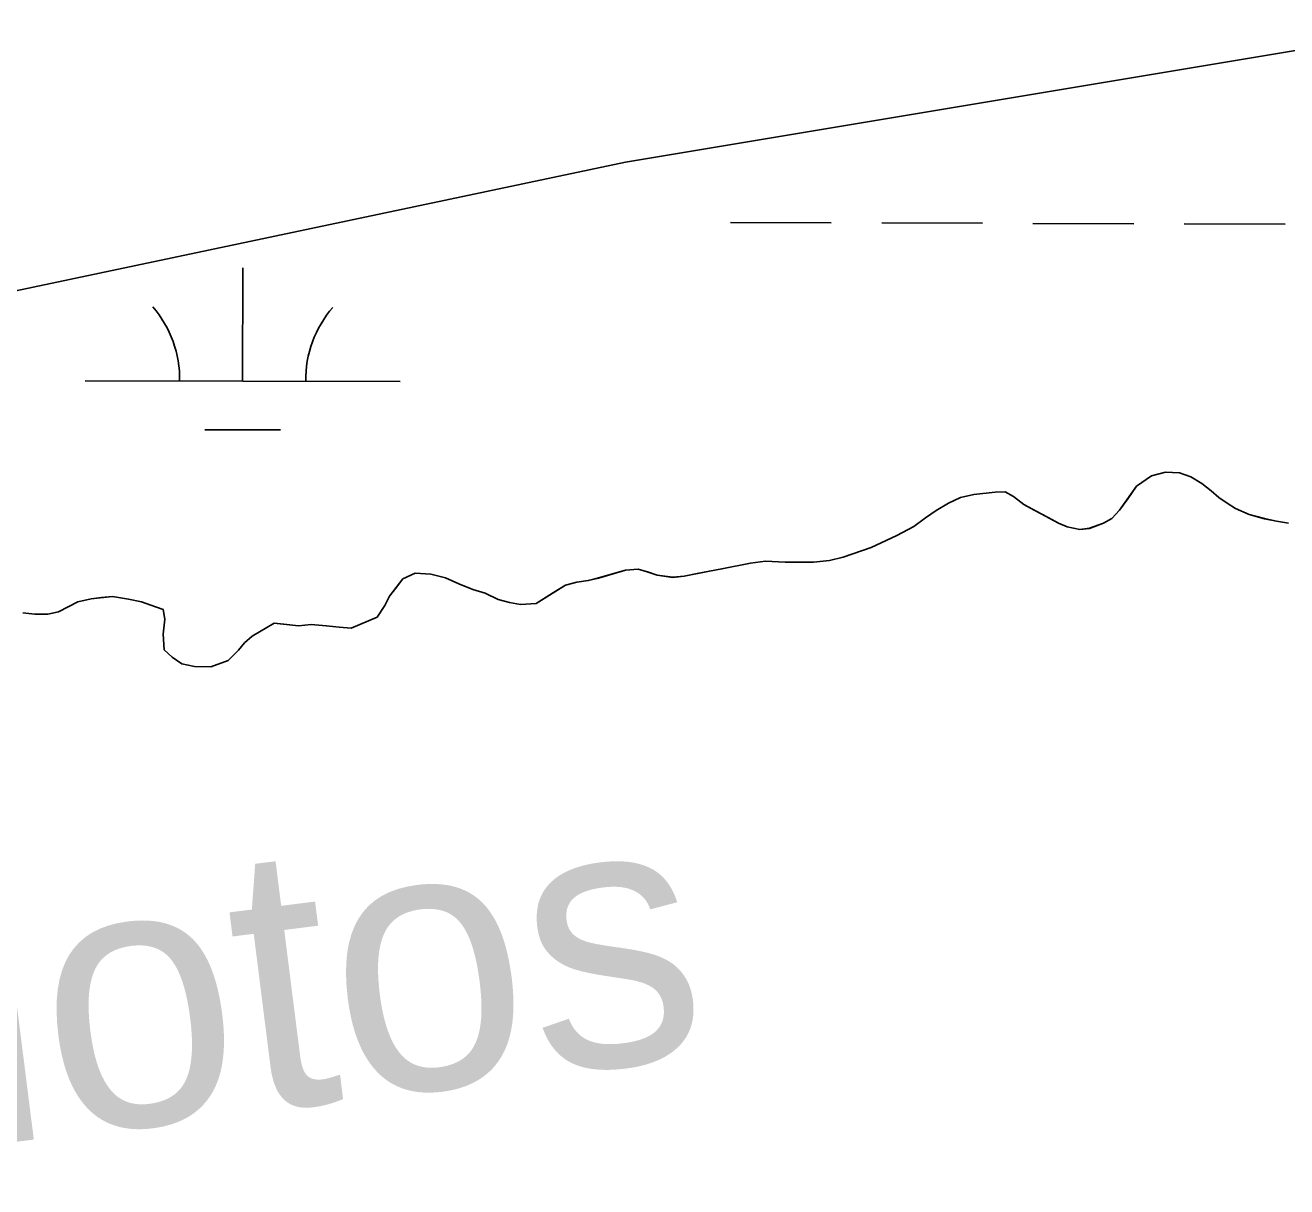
# Model space of a CAD drawing. Extents: x 3161514 to 3199414, y 831166 to 856601.
# Drawn here: x 3189956.4 to 3190356.7, y 852499.2 to 852867.6 of the extents above; entities that cross this region are included whole.
import ezdxf

# ---------------------------------------------------------------- set-up
doc = ezdxf.new("R2010")
doc.units = 0
for name, color, linetype in [('V-RIVR-IDEN', 7, 'Continuous'), ('V-SITE-VEGE', 7, 'Continuous'), ('V-TOPO-SHOR', 7, 'Continuous'), ('V-WETL-SWMP', 7, 'Continuous')]:
    doc.layers.add(name, color=color, linetype=linetype)

msp = doc.modelspace()

# ---------------------------------------------------------------- linework, layer by layer
at = {"layer": 'V-SITE-VEGE'}
for p, q in [((3190309.02, 852721.38), (3190313.78, 852724.68)), ((3190313.78, 852724.68), (3190318.21, 852725.84)), ((3190318.21, 852725.84), (3190322.65, 852725.68)), ((3190322.65, 852725.68), (3190326.27, 852724.38)), ((3190306.23, 852717.43), (3190309.02, 852721.38)), ((3190326.27, 852724.38), (3190329.72, 852722.25)), ((3190329.72, 852722.25), (3190332.68, 852719.95)), ((3190249.38, 852716.01), (3190253.16, 852717.82)), ((3190253.16, 852717.82), (3190257.43, 852718.82)), ((3190257.43, 852718.82), (3190264.16, 852719.49)), ((3190264.16, 852719.49), (3190267.29, 852719.66)), ((3190267.29, 852719.66), (3190269.92, 852718.18)), ((3190269.92, 852718.18), (3190273.21, 852715.56)), ((3190303.61, 852713.81), (3190306.23, 852717.43)), ((3190332.68, 852719.95), (3190335.15, 852717.82)), ((3190335.15, 852717.82), (3190337.78, 852716.02)), ((3190242, 852711.39), (3190245.45, 852713.7)), ((3190245.45, 852713.7), (3190249.38, 852716.01)), ((3190273.21, 852715.56), (3190276.5, 852713.76)), ((3190276.5, 852713.76), (3190280.94, 852711.47)), ((3190301.15, 852711.18), (3190303.61, 852713.81)), ((3190337.78, 852716.02), (3190340.41, 852714.38)), ((3190340.41, 852714.38), (3190344.69, 852712.42)), ((3190238.39, 852708.59), (3190242, 852711.39)), ((3190280.94, 852711.47), (3190284.23, 852709.67)), ((3190284.23, 852709.67), (3190287.02, 852708.52)), ((3190294.09, 852708.04), (3190298.52, 852709.7)), ((3190298.52, 852709.7), (3190301.15, 852711.18)), ((3190344.69, 852712.42), (3190349.62, 852711.11)), ((3190349.62, 852711.11), (3190353.41, 852710.3)), ((3190353.41, 852710.3), (3190357.18, 852709.65)), ((3190229.52, 852704.14), (3190232.97, 852705.79)), ((3190232.97, 852705.79), (3190238.39, 852708.59)), ((3190287.02, 852708.52), (3190290.97, 852707.71)), ((3190290.97, 852707.71), (3190294.09, 852708.04)), ((3190219.02, 852700.01), (3190224.76, 852701.99)), ((3190224.76, 852701.99), (3190229.52, 852704.14)), ((3190177.46, 852695.16), (3190186.49, 852696.99)), ((3190186.49, 852696.99), (3190191.25, 852697.66)), ((3190191.25, 852697.66), (3190197.5, 852697.34)), ((3190197.5, 852697.34), (3190201.93, 852697.35)), ((3190201.93, 852697.35), (3190206.54, 852697.36)), ((3190206.54, 852697.36), (3190211.63, 852697.86)), ((3190211.63, 852697.86), (3190215.89, 852698.85)), ((3190215.89, 852698.85), (3190219.02, 852700.01)), ((3190076.25, 852692), (3190080.19, 852693.82)), ((3190080.19, 852693.82), (3190085.12, 852693.5)), ((3190085.12, 852693.5), (3190089.72, 852692.36)), ((3190138.35, 852692.29), (3190142.95, 852693.62)), ((3190142.95, 852693.62), (3190146.9, 852694.77)), ((3190146.9, 852694.77), (3190150.84, 852695.11)), ((3190150.84, 852695.11), (3190153.8, 852694.29)), ((3190153.8, 852694.29), (3190156.92, 852693.15)), ((3190156.92, 852693.15), (3190161.85, 852692.5)), ((3190161.85, 852692.5), (3190165.46, 852692.84)), ((3190165.46, 852692.84), (3190169.57, 852693.67)), ((3190169.57, 852693.67), (3190173.51, 852694.5)), ((3190173.51, 852694.5), (3190177.46, 852695.16)), ((3190071.98, 852686.58), (3190074.28, 852689.54)), ((3190074.28, 852689.54), (3190076.25, 852692)), ((3190089.72, 852692.36), (3190094, 852690.4)), ((3190094, 852690.4), (3190098.44, 852688.6)), ((3190124.07, 852687.66), (3190127.84, 852689.97)), ((3190127.84, 852689.97), (3190131.46, 852690.96)), ((3190131.46, 852690.96), (3190135.07, 852691.46)), ((3190135.07, 852691.46), (3190138.35, 852692.29)), ((3189967, 852681.6), (3189973.07, 852684.74)), ((3189973.07, 852684.74), (3189977.34, 852685.73)), ((3189977.34, 852685.73), (3189980.63, 852686.06)), ((3189980.63, 852686.06), (3189984.08, 852686.4)), ((3189984.08, 852686.4), (3189989.17, 852685.59)), ((3189989.17, 852685.59), (3189993.28, 852684.78)), ((3189993.28, 852684.78), (3189996.24, 852683.63)), ((3190070.51, 852683.61), (3190071.98, 852686.58)), ((3190098.44, 852688.6), (3190102.38, 852687.46)), ((3190102.38, 852687.46), (3190106.49, 852685.49)), ((3190106.49, 852685.49), (3190110.11, 852684.51)), ((3190118.49, 852684.2), (3190124.07, 852687.66)), ((3189955.66, 852681.25), (3189959.44, 852680.77)), ((3189959.44, 852680.77), (3189963.55, 852680.77)), ((3189963.55, 852680.77), (3189967, 852681.6)), ((3189996.24, 852683.63), (3190000.19, 852682.33)), ((3190000.19, 852682.33), (3190000.69, 852679.2)), ((3190068.06, 852679.83), (3190070.51, 852683.61)), ((3190110.11, 852684.51), (3190113.56, 852683.86)), ((3190113.56, 852683.86), (3190118.49, 852684.2)), ((3190000.69, 852679.2), (3190000.21, 852674.44)), ((3190028.46, 852673.84), (3190035.36, 852677.96)), ((3190035.36, 852677.96), (3190038.48, 852677.64)), ((3190038.48, 852677.64), (3190043.08, 852677.15)), ((3190043.08, 852677.15), (3190047.19, 852677.49)), ((3190047.19, 852677.49), (3190051.96, 852677.17)), ((3190051.96, 852677.17), (3190056.07, 852676.68)), ((3190056.07, 852676.68), (3190059.85, 852676.36)), ((3190059.85, 852676.36), (3190068.06, 852679.83)), ((3190000.21, 852674.44), (3190000.54, 852669.51)), ((3190026, 852671.69), (3190028.46, 852673.84)), ((3190000.54, 852669.51), (3190003.01, 852667.21)), ((3190020.76, 852666.1), (3190024.04, 852669.39)), ((3190024.04, 852669.39), (3190026, 852671.69)), ((3190003.01, 852667.21), (3190006.14, 852665.08)), ((3190006.14, 852665.08), (3190010.08, 852664.27)), ((3190015.34, 852664.12), (3190020.76, 852666.1)), ((3190010.08, 852664.27), (3190015.34, 852664.12))]:
    msp.add_line(p, q, dxfattribs=at)
at = {"layer": 'V-TOPO-SHOR'}
for points in [[(3190357.18, 852709.65), (3190353.41, 852710.3), (3190349.62, 852711.11), (3190344.69, 852712.42), (3190340.41, 852714.38), (3190337.78, 852716.02), (3190335.15, 852717.82), (3190332.68, 852719.95), (3190329.72, 852722.25), (3190326.27, 852724.38), (3190322.65, 852725.68), (3190318.21, 852725.84), (3190313.78, 852724.68), (3190309.02, 852721.38), (3190306.23, 852717.43), (3190303.61, 852713.81), (3190301.15, 852711.18), (3190298.52, 852709.7), (3190294.09, 852708.04), (3190290.97, 852707.71), (3190287.02, 852708.52), (3190284.23, 852709.67), (3190280.94, 852711.47), (3190276.5, 852713.76), (3190273.21, 852715.56), (3190269.92, 852718.18), (3190267.29, 852719.66), (3190264.16, 852719.49), (3190257.43, 852718.82), (3190253.16, 852717.82), (3190249.38, 852716.01), (3190245.45, 852713.7), (3190242, 852711.39), (3190238.39, 852708.59), (3190232.97, 852705.79), (3190229.52, 852704.14), (3190224.76, 852701.99), (3190219.02, 852700.01), (3190215.9, 852698.85), (3190211.63, 852697.86), (3190206.54, 852697.36), (3190201.93, 852697.35), (3190197.5, 852697.34), (3190191.25, 852697.66), (3190186.49, 852696.99), (3190177.46, 852695.16), (3190173.51, 852694.5), (3190169.57, 852693.67), (3190165.46, 852692.84), (3190161.85, 852692.5), (3190156.92, 852693.15), (3190153.8, 852694.29), (3190150.84, 852695.11), (3190146.9, 852694.77), (3190142.95, 852693.62), (3190138.35, 852692.29), (3190135.07, 852691.46), (3190131.46, 852690.96), (3190127.84, 852689.97), (3190124.07, 852687.66), (3190118.49, 852684.2), (3190113.56, 852683.86), (3190110.11, 852684.51), (3190106.49, 852685.49), (3190102.38, 852687.46), (3190098.44, 852688.6), (3190094, 852690.4), (3190089.72, 852692.36), (3190085.12, 852693.5), (3190080.19, 852693.82), (3190076.25, 852692), (3190074.28, 852689.54), (3190071.98, 852686.58), (3190070.51, 852683.61), (3190068.06, 852679.83), (3190059.85, 852676.36), (3190056.07, 852676.68), (3190051.96, 852677.17), (3190047.19, 852677.49), (3190043.08, 852677.15), (3190038.48, 852677.64), (3190035.36, 852677.96), (3190028.46, 852673.84), (3190026, 852671.69), (3190024.04, 852669.39), (3190020.76, 852666.1), (3190015.34, 852664.12), (3190010.08, 852664.27), (3190006.14, 852665.08), (3190003.01, 852667.21), (3190000.54, 852669.51), (3190000.2, 852674.44), (3190000.69, 852679.2), (3190000.19, 852682.33), (3189996.24, 852683.63), (3189993.28, 852684.78), (3189989.17, 852685.59), (3189984.08, 852686.4), (3189980.63, 852686.06), (3189977.34, 852685.73)], [(3189977.34, 852685.73), (3189973.07, 852684.74), (3189967, 852681.6), (3189963.55, 852680.77), (3189959.44, 852680.77), (3189955.66, 852681.25)]]:
    msp.add_lwpolyline(points, dxfattribs=at)
at = {"layer": 'V-WETL-SWMP'}
for p, q in [((3190407.33, 852867.64), (3190146.86, 852824.2)), ((3190146.86, 852824.2), (3189871.92, 852766.27)), ((3190180.14, 852805.04), (3190212.14, 852804.95)), ((3190228.14, 852804.91), (3190260.14, 852804.82)), ((3190276.14, 852804.77), (3190308.14, 852804.69)), ((3190324.14, 852804.64), (3190356.14, 852804.55)), ((3190025.41, 852754.72), (3190025.51, 852790.72)), ((3189975.41, 852754.86), (3190075.41, 852754.59)), ((3190013.37, 852739.33), (3190037.37, 852739.26)), ((3190309.02, 852721.39), (3190313.77, 852724.68)), ((3190313.77, 852724.68), (3190318.21, 852725.84)), ((3190318.21, 852725.84), (3190322.65, 852725.69)), ((3190322.65, 852725.69), (3190326.26, 852724.38)), ((3190303.61, 852713.82), (3190309.02, 852721.39)), ((3190326.26, 852724.38), (3190329.72, 852722.25)), ((3190329.72, 852722.25), (3190332.68, 852719.95)), ((3190249.38, 852716.01), (3190253.16, 852717.83)), ((3190253.16, 852717.83), (3190257.43, 852718.82)), ((3190257.43, 852718.82), (3190264.16, 852719.49)), ((3190264.16, 852719.49), (3190267.28, 852719.66)), ((3190267.28, 852719.66), (3190269.92, 852718.19)), ((3190269.92, 852718.19), (3190273.21, 852715.57)), ((3190332.68, 852719.95), (3190335.15, 852717.82)), ((3190335.15, 852717.82), (3190337.78, 852716.02)), ((3190242, 852711.4), (3190245.44, 852713.7)), ((3190245.44, 852713.7), (3190249.38, 852716.01)), ((3190273.21, 852715.57), (3190284.23, 852709.67)), ((3190301.15, 852711.18), (3190303.61, 852713.82)), ((3190337.78, 852716.02), (3190340.41, 852714.38)), ((3190340.41, 852714.38), (3190344.69, 852712.42)), ((3190238.39, 852708.6), (3190242, 852711.4)), ((3190284.23, 852709.67), (3190287.02, 852708.53)), ((3190294.09, 852708.05), (3190298.52, 852709.7)), ((3190298.52, 852709.7), (3190301.15, 852711.18)), ((3190344.69, 852712.42), (3190349.62, 852711.12)), ((3190349.62, 852711.12), (3190353.4, 852710.3)), ((3190353.4, 852710.3), (3190357.18, 852709.65)), ((3190224.76, 852702), (3190232.97, 852705.79)), ((3190232.97, 852705.79), (3190238.39, 852708.6)), ((3190287.02, 852708.53), (3190290.97, 852707.71)), ((3190290.97, 852707.71), (3190294.09, 852708.05)), ((3190215.9, 852698.86), (3190224.76, 852702)), ((3190177.45, 852695.17), (3190186.49, 852696.99)), ((3190186.49, 852696.99), (3190191.25, 852697.66)), ((3190191.25, 852697.66), (3190197.5, 852697.34)), ((3190197.5, 852697.34), (3190206.53, 852697.36)), ((3190206.53, 852697.36), (3190211.63, 852697.86)), ((3190211.63, 852697.86), (3190215.9, 852698.86)), ((3190076.24, 852692.01), (3190080.18, 852693.82)), ((3190080.18, 852693.82), (3190085.11, 852693.5)), ((3190085.11, 852693.5), (3190089.72, 852692.36)), ((3190138.35, 852692.3), (3190146.89, 852694.78)), ((3190146.89, 852694.78), (3190150.84, 852695.11)), ((3190150.84, 852695.11), (3190153.79, 852694.3)), ((3190153.79, 852694.3), (3190156.92, 852693.15)), ((3190156.92, 852693.15), (3190161.85, 852692.51)), ((3190161.85, 852692.51), (3190165.46, 852692.84)), ((3190165.46, 852692.84), (3190173.51, 852694.5)), ((3190173.51, 852694.5), (3190177.45, 852695.17)), ((3190071.98, 852686.58), (3190076.24, 852692.01)), ((3190089.72, 852692.36), (3190093.99, 852690.4)), ((3190093.99, 852690.4), (3190098.43, 852688.6)), ((3190118.49, 852684.2), (3190127.84, 852689.97)), ((3190127.84, 852689.97), (3190131.45, 852690.97)), ((3190131.45, 852690.97), (3190135.07, 852691.47)), ((3190135.07, 852691.47), (3190138.35, 852692.3)), ((3189967, 852681.61), (3189973.07, 852684.74)), ((3189973.07, 852684.74), (3189977.34, 852685.73)), ((3189977.34, 852685.73), (3189984.08, 852686.4)), ((3189984.08, 852686.4), (3189989.17, 852685.59)), ((3189989.17, 852685.59), (3189993.28, 852684.78)), ((3189993.28, 852684.78), (3189996.24, 852683.63)), ((3190070.51, 852683.62), (3190071.98, 852686.58)), ((3190098.43, 852688.6), (3190102.38, 852687.46)), ((3190102.38, 852687.46), (3190106.49, 852685.5)), ((3190106.49, 852685.5), (3190110.11, 852684.52)), ((3189955.66, 852681.25), (3189959.44, 852680.77)), ((3189959.44, 852680.77), (3189963.55, 852680.78)), ((3189963.55, 852680.78), (3189967, 852681.61)), ((3189996.24, 852683.63), (3190000.19, 852682.33)), ((3190000.19, 852682.33), (3190000.69, 852679.21)), ((3190068.05, 852679.83), (3190070.51, 852683.62)), ((3190110.11, 852684.52), (3190113.56, 852683.87)), ((3190113.56, 852683.87), (3190118.49, 852684.2)), ((3190000.69, 852679.21), (3190000.2, 852674.44)), ((3190028.46, 852673.84), (3190035.36, 852677.96)), ((3190035.36, 852677.96), (3190043.08, 852677.15)), ((3190043.08, 852677.15), (3190047.19, 852677.49)), ((3190047.19, 852677.49), (3190051.95, 852677.17)), ((3190051.95, 852677.17), (3190056.06, 852676.69)), ((3190056.06, 852676.69), (3190059.84, 852676.37)), ((3190059.84, 852676.37), (3190068.05, 852679.83)), ((3190000.2, 852674.44), (3190000.54, 852669.51)), ((3190026, 852671.7), (3190028.46, 852673.84)), ((3190000.54, 852669.51), (3190003.01, 852667.22)), ((3190020.76, 852666.1), (3190024.04, 852669.39)), ((3190024.04, 852669.39), (3190026, 852671.7)), ((3190003.01, 852667.22), (3190006.14, 852665.09)), ((3190006.14, 852665.09), (3190010.08, 852664.27)), ((3190015.34, 852664.12), (3190020.76, 852666.1)), ((3190010.08, 852664.27), (3190015.34, 852664.12))]:
    msp.add_line(p, q, dxfattribs=at)
for centre, start, end in [((3189970.17, 852755.35), 359.0699, 40.6135), ((3190080.65, 852755.05), 139.0699, 180.6135)]:
    msp.add_arc(centre, 35.25, start, end, dxfattribs=at)

# ---------------------------------------------------------------- texts
at = {"layer": 'V-RIVR-IDEN'}
msp.add_text('Photos', height=83, rotation=7.196, dxfattribs=at).set_placement((3189831.62, 852498.04))

doc.saveas('drawing.dxf')
